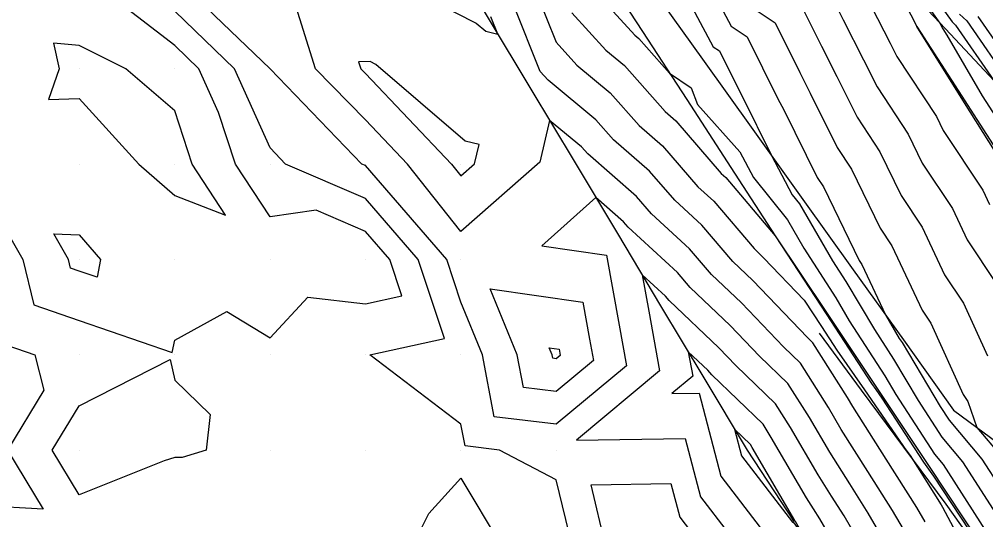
# Model space of a CAD drawing. Extents: x 2188792 to 2191981, y 386090 to 389710.
# Drawn here: x 2189763.8 to 2189865.1, y 387442.9 to 387495.3 of the extents above; entities that cross this region are included whole.
import ezdxf

# ---------------------------------------------------------------- set-up
doc = ezdxf.new("R2010")
doc.units = 0
for name, color, linetype in [('DTM Contours Major', 7, 'Continuous'), ('DTM Contours Minor', 7, 'Continuous'), ('Exist DTM QL2 LIDAR Elevation Point', 7, 'Continuous'), ('PH Exist DTM Breakline', 7, 'Continuous')]:
    doc.layers.add(name, color=color, linetype=linetype)

msp = doc.modelspace()

# ---------------------------------------------------------------- linework, layer by layer
at = {"layer": 'DTM Contours Major'}
for points in [[(2189821.74, 387440.15), (2189820.09, 387447.02), (2189814.13, 387450.15), (2189810.53, 387450.59), (2189810.09, 387452.87), (2189800.56, 387460.15), (2189808.37, 387461.87), (2189805.61, 387470.15), (2189800.09, 387476.54), (2189791.71, 387480.15), (2189790.09, 387481.84), (2189786.35, 387490.15), (2189780.09, 387496.18), (2189774.96, 387500.15), (2189774.46, 387505.78), (2189775.15, 387510.15), (2189770.09, 387513.64), (2189761.88, 387518.36)], [(2189856.89, 387501.62), (2189861.58, 387495.06), (2189861.94, 387494.73), (2189865.97, 387488.91)], [(2189821.71, 387496.03), (2189825.3, 387492.09), (2189827.24, 387490.49), (2189831.5, 387485.68), (2189832.61, 387484.7), (2189837.38, 387479.18), (2189837.87, 387478.74), (2189843.04, 387472.64), (2189848.37, 387464.45), (2189853.12, 387457.15), (2189853.57, 387456.5), (2189854.2, 387455.59), (2189858.6, 387448.87), (2189859.62, 387447.42), (2189863.4, 387441.67)], [(2189845.94, 387496.44), (2189847.88, 387492.53), (2189849.51, 387489.33), (2189851.62, 387485.07), (2189854.02, 387481.45), (2189856.24, 387476.85), (2189858.45, 387473.53), (2189860.8, 387468.52), (2189862.78, 387465.55), (2189865.28, 387460.03)], [(2189853.3, 387437.96), (2189850.25, 387443.24), (2189848.94, 387445.31), (2189847.53, 387447.54), (2189844.63, 387452.53), (2189843.07, 387454.99), (2189838.9, 387459.03), (2189837.14, 387460.87), (2189831.92, 387465.84), (2189831.53, 387466.3), (2189829.08, 387468.55), (2189829.78, 387464.71), (2189830.92, 387458.45), (2189822.21, 387451.18), (2189833.59, 387451.38), (2189835.2, 387445.25), (2189838.09, 387441.48)], [(2189753.33, 387450.15), (2189754.23, 387454.29), (2189757.79, 387460.15), (2189757.77, 387462.47), (2189760.08, 387467.19), (2189761.46, 387461.52), (2189765.43, 387460.15), (2189766.37, 387456.43), (2189762.55, 387450.15), (2189766.29, 387443.94), (2189760.08, 387444.29), (2189753.33, 387450.15)], [(2189805.06, 387440.15), (2189806.74, 387443.49), (2189810.09, 387447.19), (2189814.32, 387440.15)]]:
    msp.add_lwpolyline(points, dxfattribs=at)
at = {"layer": 'DTM Contours Minor'}
for points in [[(2189760.08, 387477.23), (2189764.16, 387470.15), (2189765.32, 387465.38), (2189770.09, 387463.73), (2189779.84, 387460.39), (2189780.09, 387461.68), (2189785.55, 387464.69), (2189790.09, 387461.94), (2189794.06, 387466.18), (2189800.09, 387465.5), (2189803.9, 387466.34), (2189802.63, 387470.15), (2189800.09, 387473.09), (2189794.92, 387475.31), (2189790.09, 387474.62), (2189786.47, 387480.15), (2189784.68, 387485.56), (2189782.62, 387490.15), (2189780.09, 387492.59), (2189770.33, 387500.15), (2189770.09, 387502.86), (2189769.19, 387510.15), (2189760.08, 387515.64)], [(2189855.81, 387501.24), (2189860.3, 387494.95), (2189860.6, 387494.35), (2189861.04, 387493.67), (2189864.75, 387487.3), (2189867.29, 387483.36)], [(2189835.12, 387500.82), (2189838.43, 387494.63), (2189840.11, 387493.51), (2189843.33, 387487.01), (2189843.93, 387485.83), (2189847.45, 387478.73), (2189848.09, 387477.76), (2189851.83, 387470.03), (2189852.11, 387469.62), (2189854.59, 387464.33), (2189856.05, 387461.85), (2189856.33, 387461.43), (2189860.34, 387454.72), (2189861.27, 387453.28), (2189864.71, 387449.21), (2189866.69, 387446.11)], [(2189854.71, 387500.81), (2189857.87, 387494.59), (2189862.61, 387487.28), (2189862.84, 387486.89), (2189867.52, 387479.62)], [(2189855.12, 387439.52), (2189852.79, 387443.54), (2189850.85, 387446.61), (2189848.75, 387449.93), (2189846.62, 387453.58), (2189844.37, 387457.13), (2189841.4, 387460), (2189838.32, 387463.22), (2189834.14, 387467.2), (2189832.8, 387468.78), (2189827.63, 387473.53), (2189827.13, 387474.1), (2189824.24, 387476.64), (2189818.59, 387471.56), (2189825.34, 387470.58), (2189826.67, 387463.25), (2189827.45, 387458.99), (2189820.09, 387452.86), (2189813.59, 387453.65), (2189812.34, 387460.15), (2189810.09, 387465.66), (2189808.6, 387470.15), (2189800.09, 387479.99), (2189799.72, 387480.15), (2189790.09, 387490.15), (2189790.09, 387490.15), (2189780.09, 387499.77)], [(2189823.36, 387499.12), (2189828.34, 387493.66), (2189828.73, 387493.33), (2189831.95, 387489.7), (2189834.24, 387488.15), (2189834.89, 387486.41), (2189839.34, 387481.42), (2189840.76, 387478.73), (2189844.32, 387474.3), (2189846.05, 387471.32), (2189849.38, 387466.13), (2189850.8, 387463.72), (2189854.53, 387457.93), (2189855.69, 387455.99), (2189859.72, 387449.72), (2189860.64, 387448.64), (2189865.06, 387441.75)], [(2189832.7, 387499.69), (2189836.55, 387492.46), (2189837.19, 387492.04), (2189841.06, 387484.24), (2189841.14, 387484.08), (2189842.65, 387481.04), (2189844.82, 387476.93), (2189845.59, 387475.97), (2189849.05, 387470.01), (2189850.44, 387467.84), (2189853.43, 387462.79), (2189855.43, 387459.68), (2189858.01, 387455.36), (2189860.49, 387451.5), (2189862.67, 387448.93), (2189865.87, 387443.93)], [(2189805.37, 387498.2), (2189811.69, 387494.94), (2189812.69, 387494.09), (2189813.96, 387493.77), (2189813.23, 387495.6)], [(2189818.04, 387498), (2189820.06, 387492.94), (2189822.26, 387490.52), (2189825.74, 387487.64), (2189828.79, 387484.2), (2189831.24, 387482.05), (2189834.94, 387477.77), (2189836.6, 387476.25), (2189840.82, 387471.28), (2189841.86, 387470.28), (2189846.08, 387465.88), (2189847.88, 387463.11), (2189849.49, 387460.64), (2189852.39, 387456.46), (2189856.42, 387450.64), (2189856.57, 387450.41), (2189857.17, 387449.57), (2189860.42, 387444.42), (2189860.57, 387444.17), (2189864.13, 387437.47)], [(2189852.43, 387498.05), (2189855.09, 387492.84), (2189855.79, 387491.42), (2189859.95, 387485.14), (2189860.65, 387483.67), (2189864.8, 387477.43), (2189865.51, 387475.92)], [(2189856.93, 387441.07), (2189855.34, 387443.83), (2189852.76, 387447.91), (2189849.96, 387452.32), (2189848.62, 387454.63), (2189845.68, 387459.26), (2189843.91, 387460.98), (2189839.5, 387465.58), (2189836.37, 387468.56), (2189834.07, 387471.27), (2189830.06, 387474.94), (2189828.5, 387476.75), (2189823.39, 387481.23), (2189822.75, 387481.95), (2189819.39, 387484.73), (2189818.35, 387480.36), (2189810.09, 387473.07), (2189804.5, 387480.15), (2189800.09, 387484.79), (2189794.84, 387490.15), (2189792.47, 387497.77)], [(2189848.86, 387497.91), (2189850.16, 387495.29), (2189852.3, 387491.09), (2189853.71, 387488.24), (2189856.98, 387483.29), (2189858.45, 387480.26), (2189861.62, 387475.48), (2189863.16, 387472.22), (2189866.21, 387467.64)], [(2189858.75, 387442.62), (2189857.88, 387444.13), (2189854.66, 387449.21), (2189851.18, 387454.71), (2189850.62, 387455.68), (2189846.99, 387461.39), (2189846.41, 387461.95), (2189840.68, 387467.93), (2189838.59, 387469.92), (2189835.34, 387473.76), (2189832.5, 387476.36), (2189829.87, 387479.4), (2189826.09, 387482.71), (2189824.25, 387484.8), (2189819.23, 387488.95), (2189818.4, 387489.85), (2189815.63, 387496.8)], [(2189840.3, 387496.79), (2189843.02, 387494.97), (2189845.61, 387489.77), (2189846.72, 387487.58), (2189849.54, 387481.9), (2189851.05, 387479.61), (2189854.04, 387473.44), (2189855.28, 387471.57), (2189858.45, 387464.82), (2189859.36, 387463.46), (2189862.75, 387455.98), (2189863.24, 387455.25), (2189864.18, 387452.53), (2189866.74, 387449.5)], [(2189862.36, 387495.87), (2189863.11, 387495.18), (2189867.71, 387488.53)], [(2189864.28, 387495.63), (2189868.56, 387489.45)], [(2189781.93, 387480.15), (2189780.09, 387485.72), (2189774.96, 387490.15), (2189770.09, 387492.6), (2189767.39, 387492.84), (2189767.98, 387490.15), (2189766.87, 387486.94), (2189770.09, 387487.03), (2189776.34, 387480.15), (2189780.09, 387476.86), (2189785.43, 387474.81), (2189781.93, 387480.15)], [(2189812.01, 387482.21), (2189810.54, 387482.57), (2189801.18, 387490.6), (2189800.59, 387490.91), (2189799.37, 387490.87), (2189799.59, 387490.15), (2189800.09, 387489.64), (2189809.12, 387480.15), (2189810.09, 387478.92), (2189811.52, 387480.19), (2189812.01, 387482.21)], [(2189769.17, 387469.24), (2189768.95, 387470.15), (2189767.41, 387472.82), (2189770.09, 387472.74), (2189772.3, 387470.15), (2189771.95, 387468.28), (2189770.09, 387468.92), (2189769.17, 387469.24)], [(2189813.17, 387467.07), (2189822.86, 387465.66), (2189823.57, 387461.79), (2189823.98, 387459.54), (2189820.09, 387456.29), (2189816.66, 387456.71), (2189815.99, 387460.15), (2189813.17, 387467.07)], [(2189819.35, 387460.89), (2189820.39, 387460.74), (2189820.47, 387460.32), (2189820.51, 387460.08), (2189820.09, 387459.73), (2189819.72, 387459.78), (2189819.65, 387460.15), (2189819.35, 387460.89)], [(2189856.33, 387427.91), (2189855.96, 387428.6), (2189851.99, 387435.45), (2189851.48, 387436.41), (2189847.71, 387442.94), (2189847.04, 387444), (2189846.31, 387445.15), (2189842.63, 387451.48), (2189841.76, 387452.86), (2189836.4, 387458.05), (2189835.96, 387458.52), (2189833.92, 387460.45), (2189834.39, 387457.91), (2189832.19, 387456.07), (2189835.06, 387456.12), (2189837.35, 387447.41), (2189841.47, 387442.04), (2189844.14, 387440.38), (2189848.5, 387434.38), (2189853.21, 387427.89), (2189852.3, 387426.3), (2189854.32, 387425.5), (2189856.93, 387423.46), (2189856.33, 387427.91)], [(2189767.26, 387450.15), (2189770.09, 387454.8), (2189779.6, 387459.66), (2189780.09, 387457.47), (2189783.82, 387453.88), (2189783.39, 387450.15), (2189780.87, 387449.37), (2189780.09, 387449.38), (2189778.98, 387449.04), (2189770.09, 387445.46), (2189767.26, 387450.15)], [(2189845.17, 387442.65), (2189845.13, 387442.7), (2189845.09, 387442.76), (2189840.64, 387450.43), (2189840.45, 387450.73), (2189838.77, 387452.36), (2189839.5, 387449.56), (2189844.84, 387442.6), (2189844.98, 387442.52), (2189846.25, 387440.77), (2189845.17, 387442.65)], [(2189825.26, 387440.15), (2189823.74, 387446.5), (2189832.11, 387446.64), (2189833.04, 387443.1), (2189834.72, 387440.92)]]:
    msp.add_lwpolyline(points, dxfattribs=at)
at = {"layer": 'Exist DTM QL2 LIDAR Elevation Point'}
for p, q in [((2189770.09, 387490.15), (2189770.09, 387490.15)), ((2189780.09, 387490.15), (2189780.09, 387490.15)), ((2189790.09, 387490.15), (2189790.09, 387490.15)), ((2189800.09, 387490.15), (2189800.09, 387490.15)), ((2189770.09, 387480.15), (2189770.09, 387480.15)), ((2189780.09, 387480.15), (2189780.09, 387480.15)), ((2189790.09, 387480.15), (2189790.09, 387480.15)), ((2189800.09, 387480.15), (2189800.09, 387480.15)), ((2189810.09, 387480.15), (2189810.09, 387480.15)), ((2189770.09, 387470.15), (2189770.09, 387470.15)), ((2189780.09, 387470.15), (2189780.09, 387470.15)), ((2189790.09, 387470.15), (2189790.09, 387470.15)), ((2189800.09, 387470.15), (2189800.09, 387470.15)), ((2189810.09, 387470.15), (2189810.09, 387470.15)), ((2189770.09, 387460.15), (2189770.09, 387460.15)), ((2189780.09, 387460.15), (2189780.09, 387460.15)), ((2189790.09, 387460.15), (2189790.09, 387460.15)), ((2189800.09, 387460.15), (2189800.09, 387460.15)), ((2189810.09, 387460.15), (2189810.09, 387460.15)), ((2189820.09, 387460.15), (2189820.09, 387460.15)), ((2189770.09, 387450.15), (2189770.09, 387450.15)), ((2189780.09, 387450.15), (2189780.09, 387450.15)), ((2189790.09, 387450.15), (2189790.09, 387450.15)), ((2189800.09, 387450.15), (2189800.09, 387450.15)), ((2189810.09, 387450.15), (2189810.09, 387450.15)), ((2189820.09, 387450.15), (2189820.09, 387450.15))]:
    msp.add_line(p, q, dxfattribs=at)
at = {"layer": 'PH Exist DTM Breakline'}
for points in [[(2189773.88, 387568.71), (2189779.36, 387561.13), (2189784.85, 387553.55), (2189790.33, 387545.97), (2189795.81, 387538.39), (2189801.29, 387530.82), (2189807.47, 387523.32), (2189813.65, 387515.83), (2189819.83, 387508.34), (2189824.47, 387501.2), (2189829.12, 387494.06), (2189833.76, 387486.92), (2189838.4, 387479.78), (2189843.04, 387472.64), (2189848.42, 387464.57), (2189853.79, 387456.5), (2189859.17, 387448.44), (2189864.54, 387440.37), (2189869.91, 387432.31), (2189875.29, 387424.24)], [(2189770.09, 387560.16), (2189775.55, 387553.54), (2189781.01, 387546.91), (2189786.48, 387540.29), (2189790.85, 387532.8), (2189795.23, 387525.31), (2189799.6, 387517.82), (2189803.98, 387510.33), (2189808.46, 387502.9), (2189812.94, 387495.46), (2189817.42, 387488.02), (2189821.96, 387480.45), (2189826.49, 387472.87), (2189831.02, 387465.3), (2189835.56, 387457.72), (2189840.09, 387450.15), (2189845.03, 387442.63)], [(2189792.23, 387553.24), (2189796.94, 387546.39), (2189801.65, 387539.54), (2189806.35, 387532.69), (2189811.06, 387525.84), (2189815.77, 387518.99), (2189820.57, 387512.16), (2189825.36, 387505.34), (2189830.16, 387498.51), (2189835.42, 387491.15), (2189840.68, 387483.79), (2189845.94, 387476.43), (2189851.21, 387469.07), (2189856.47, 387461.71), (2189861.73, 387454.35), (2189868.03, 387449.68), (2189874.34, 387445.01), (2189880.64, 387440.34), (2189886.94, 387435.67), (2189892.37, 387427.1), (2189895.61, 387418.04), (2189892.85, 387409.09), (2189890.1, 387400.14)], [(2189900.1, 387450.15), (2189893.5, 387458.44), (2189887.14, 387465.35), (2189880.79, 387472.26), (2189876.2, 387477.43), (2189871.61, 387482.61), (2189867.02, 387487.79), (2189860.88, 387494.33), (2189854.75, 387500.87), (2189849.6, 387507.57), (2189844.45, 387514.27), (2189839.3, 387520.98), (2189834.5, 387526.89), (2189829.7, 387532.79), (2189824.89, 387538.7), (2189820.09, 387544.61)], [(2189964.01, 387429.86), (2189955.3, 387425.32), (2189945.32, 387422.19), (2189932.38, 387419.24), (2189924.05, 387419.7), (2189917.02, 387419.98), (2189912.52, 387420.15), (2189908.56, 387421.23), (2189900.91, 387426.95), (2189896.33, 387433.71), (2189891.75, 387440.47), (2189886.91, 387448.2), (2189882.07, 387455.93), (2189877.23, 387463.67), (2189872.39, 387471.4), (2189867.55, 387479.13), (2189862.71, 387486.86), (2189857.87, 387494.59)], [(2189847.63, 387462.43), (2189852.06, 387456.45), (2189856.5, 387450.47), (2189860.94, 387444.48), (2189865.72, 387437.74), (2189870.5, 387430.99), (2189875.29, 387424.24), (2189877.97, 387418.97), (2189879.04, 387409.55), (2189880.1, 387400.14), (2189880.1, 387393.48), (2189880.1, 387386.81), (2189880.1, 387380.14)]]:
    msp.add_lwpolyline(points, dxfattribs=at)

doc.saveas('drawing.dxf')
